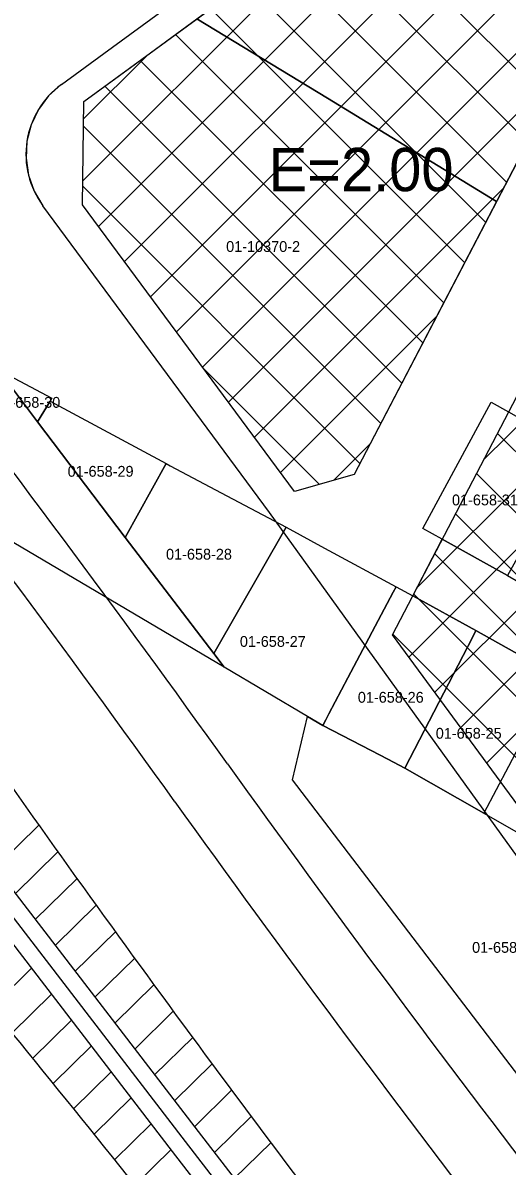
# Model space of a CAD drawing. Extents: x 413946 to 415528, y 4453939 to 4454944.
# Drawn here: x 415052.8 to 415097.6, y 4454103.2 to 4454209 of the extents above; entities that cross this region are included whole.
import ezdxf

# ---------------------------------------------------------------- set-up
doc = ezdxf.new("R2010")
doc.units = 0
for name, color, linetype in [('0_KADASTRO', 7, 'Continuous'), ('Level 27', 7, 'Continuous'), ('Level 28', 7, 'Continuous'), ('Level 30', 7, 'Continuous'), ('Level 34', 7, 'Continuous'), ('Level 53', 7, 'Continuous'), ('Level 62', 7, 'Continuous')]:
    doc.layers.add(name, color=color, linetype=linetype)

msp = doc.modelspace()

# ---------------------------------------------------------------- linework, layer by layer
at = {"layer": '0_KADASTRO'}
for points in [[(415068.9, 4454209.39), (415099.07, 4454231.46), (415109.07, 4454230.94), (415113.32, 4454224.57), (415096.61, 4454192.5), (415080.98, 4454202.05)], [(415058.31, 4454192.2), (415058.45, 4454201.75), (415063.21, 4454205.23), (415068.9, 4454209.39), (415080.98, 4454202.05), (415096.61, 4454192.5), (415083.45, 4454167.25), (415077.93, 4454165.65)], [(415042.13, 4454166.7), (415046.91, 4454181.65), (415050.5, 4454176.92), (415054.16, 4454172.11), (415062.27, 4454161.42), (415070.45, 4454150.67), (415071.41, 4454149.41)], [(415050.5, 4454176.92), (415055.49, 4454174.3), (415055.33, 4454174.03), (415054.16, 4454172.11)], [(415054.16, 4454172.11), (415055.33, 4454174.03), (415066.04, 4454168.26), (415062.27, 4454161.42)], [(415089.78, 4454162.24), (415096.12, 4454173.94), (415097.73, 4454173.02), (415104.06, 4454169.42), (415097.64, 4454157.88), (415091.59, 4454161.24)], [(415062.27, 4454161.42), (415066.04, 4454168.26), (415066.42, 4454168.05), (415071.66, 4454165.27), (415077.14, 4454162.36), (415070.45, 4454150.67)], [(415070.45, 4454150.67), (415077.14, 4454162.36), (415080.7, 4454160.43), (415087.32, 4454156.85), (415087.05, 4454156.35), (415082.85, 4454148.41), (415081.09, 4454145.08), (415080.81, 4454144.55), (415080.53, 4454144.02), (415079.14, 4454144.84), (415071.41, 4454149.41)], [(415088.87, 4454156), (415091.59, 4454161.24), (415097.64, 4454157.88), (415105, 4454153.63), (415112.36, 4454149.38), (415119.73, 4454145.12), (415127.03, 4454141.02), (415134.39, 4454136.88), (415132.92, 4454133.83), (415130.96, 4454132.45), (415124.37, 4454136.19), (415116.96, 4454140.33), (415109.54, 4454144.48), (415102.12, 4454148.64), (415094.71, 4454152.79)], [(415080.53, 4454144.02), (415080.81, 4454144.55), (415081.09, 4454145.08), (415082.85, 4454148.41), (415087.05, 4454156.35), (415087.32, 4454156.85), (415088.87, 4454156), (415094.71, 4454152.79), (415094.41, 4454152.21), (415088.12, 4454140.08), (415086.56, 4454140.9), (415085.01, 4454141.7)], [(415088.12, 4454140.08), (415094.41, 4454152.21), (415094.71, 4454152.79), (415102.12, 4454148.64), (415097.73, 4454140.21), (415095.44, 4454135.9)], [(415077.74, 4454138.99), (415079.14, 4454144.84), (415080.53, 4454144.02), (415085.01, 4454141.7), (415086.56, 4454140.9), (415088.12, 4454140.08), (415095.44, 4454135.9), (415101.8, 4454132.27), (415108.64, 4454122.97), (415110.01, 4454121.2), (415101.58, 4454108.95), (415116.51, 4454091.68), (415116.77, 4454089.86), (415112.15, 4454093.9), (415108.27, 4454098.99), (415100.47, 4454109.21)]]:
    msp.add_lwpolyline(points, close=True, dxfattribs=at)
at = {"layer": 'Level 27'}
for points in [[(415083.45, 4454167.25), (415077.93, 4454165.65), (415058.31, 4454192.2), (415058.45, 4454201.75)], [(415117.5, 4454122.97), (415108.64, 4454122.97), (415086.99, 4454152.41)]]:
    msp.add_lwpolyline(points, dxfattribs=at)
at = {"layer": 'Level 28'}
for p, q in [((415113.32, 4454224.57), (415083.45, 4454167.25)), ((415086.99, 4454152.41), (415116.34, 4454208.72))]:
    msp.add_line(p, q, dxfattribs=at)
msp.add_lwpolyline([(415058.45, 4454201.75), (415099.07, 4454231.46), (415109.07, 4454230.94), (415113.32, 4454224.57)], dxfattribs=at)
at = {"layer": 'Level 34'}
for p, q in [((415059.79, 4454190.19), (415100.96, 4454231.36)), ((415062.19, 4454186.94), (415106.33, 4454231.08)), ((415064.6, 4454183.69), (415110.18, 4454229.27)), ((415067, 4454180.44), (415112.44, 4454225.88)), ((415058.34, 4454194.4), (415085.4, 4454221.46)), ((415101.42, 4454201.73), (415083.25, 4454219.89)), ((415069.41, 4454177.18), (415109.54, 4454217.31)), ((415099.48, 4454198.01), (415079.98, 4454217.5)), ((415097.54, 4454194.29), (415076.72, 4454215.11)), ((415095.6, 4454190.57), (415073.45, 4454212.72)), ((415093.66, 4454186.85), (415070.18, 4454210.33)), ((415091.73, 4454183.13), (415066.92, 4454207.94)), ((415058.42, 4454200.14), (415064.33, 4454206.05)), ((415089.79, 4454179.41), (415063.65, 4454205.55)), ((415071.81, 4454173.93), (415103.38, 4454205.5)), ((415087.85, 4454175.69), (415060.38, 4454203.16)), ((415095.42, 4454168.58), (415128.98, 4454202.13)), ((415085.91, 4454171.97), (415058.41, 4454199.47)), ((415089.26, 4454156.77), (415131.23, 4454198.73)), ((415088.51, 4454150.35), (415133.49, 4454195.33)), ((415083.98, 4454168.25), (415058.33, 4454193.9)), ((415074.21, 4454170.68), (415097.23, 4454193.69)), ((415090.9, 4454147.09), (415135.74, 4454191.93)), ((415093.3, 4454143.83), (415138, 4454188.53)), ((415095.7, 4454140.57), (415140.25, 4454185.13)), ((415076.62, 4454167.42), (415091.08, 4454181.88)), ((415080.25, 4454166.32), (415069.45, 4454177.12)), ((415133.51, 4454134.24), (415096.7, 4454171.04)), ((415081.55, 4454166.7), (415084.92, 4454170.07)), ((415130.19, 4454131.9), (415094.77, 4454167.32)), ((415126.87, 4454129.57), (415092.83, 4454163.61)), ((415123.55, 4454127.23), (415090.89, 4454159.89)), ((415120.23, 4454124.89), (415088.95, 4454156.17)), ((415116.49, 4454122.97), (415087.01, 4454152.45))]:
    msp.add_line(p, q, dxfattribs=at)
at = {"layer": 'Level 53'}
for p, q in [((415050.25, 4454130.85), (415054.28, 4454134.79)), ((415052.09, 4454128.45), (415056.04, 4454132.32)), ((415053.93, 4454126.06), (415057.81, 4454129.85)), ((415055.78, 4454123.66), (415059.58, 4454127.39)), ((415057.62, 4454121.26), (415061.36, 4454124.93)), ((415059.46, 4454118.87), (415063.14, 4454122.47)), ((415049.87, 4454117.88), (415053.61, 4454121.55)), ((415061.3, 4454116.47), (415064.92, 4454120.02)), ((415051.78, 4454115.55), (415055.46, 4454119.15)), ((415063.14, 4454114.08), (415066.71, 4454117.58)), ((415053.68, 4454113.21), (415057.3, 4454116.75)), ((415055.59, 4454110.88), (415059.14, 4454114.36)), ((415064.98, 4454111.68), (415068.51, 4454115.13)), ((415066.82, 4454109.28), (415070.3, 4454112.7)), ((415057.49, 4454108.55), (415060.98, 4454111.96)), ((415068.66, 4454106.89), (415072.11, 4454110.26)), ((415059.38, 4454106.19), (415062.82, 4454109.56)), ((415061.26, 4454103.83), (415064.66, 4454107.17)), ((415070.51, 4454104.49), (415073.92, 4454107.83)), ((415072.35, 4454102.1), (415075.73, 4454105.41)), ((415063.14, 4454101.47), (415066.5, 4454104.77))]:
    msp.add_line(p, q, dxfattribs=at)
for points in [[(414985.28, 4454212.73), (414999.15, 4454194.86), (415013.4, 4454176.36), (415067.81, 4454105.53), (415090.75, 4454075.77)], [(414986.47, 4454213.65), (415000.34, 4454195.78), (415014.59, 4454177.28), (415069, 4454106.44), (415092, 4454076.61)], [(414984.1, 4454211.82), (414997.96, 4454193.94), (415012.21, 4454175.45), (415066.62, 4454104.61), (415089.51, 4454074.92)]]:
    msp.add_lwpolyline(points, dxfattribs=at)
for centre, start, end in [((416276.4, 4455004.51), 214.83939, 217.60731), ((413890.26, 4453166.45), 37.60731, 40.37724)]:
    msp.add_arc(centre, 1500, start, end, dxfattribs=at)
at = {"layer": 'Level 62'}
for points in [[(415060.3, 4454206.2), (415101.13, 4454236.06)], [(415056.36, 4454203.32), (415060.3, 4454206.2)], [(415056.35, 4454203.32), (415055.18, 4454202.27), (415054.24, 4454201.01), (415053.56, 4454199.59), (415053.17, 4454198.07), (415053.09, 4454196.5), (415053.31, 4454194.94), (415053.84, 4454193.46), (415054.64, 4454192.1)], [(415075.61, 4454163.73), (415054.64, 4454192.1)], [(415075.62, 4454163.73), (415054.65, 4454192.1)], [(415107.12, 4454119.97), (415075.61, 4454163.73)], [(415107.12, 4454119.97), (415075.62, 4454163.73)]]:
    msp.add_lwpolyline(points, dxfattribs=at)
for centre, radius, start, end in [((415061.08, 4454196.86), 8, 126.1845, 216.4666), ((413838.63, 4453256), 1517.5, 35.65019, 37.60731), ((413838.63, 4453256), 1511.5, 35.65019, 37.60731), ((416276.4, 4455004.51), 1482.5, 215.65019, 217.60731), ((416276.4, 4455004.51), 1488.5, 215.65019, 217.60731)]:
    msp.add_arc(centre, radius, start, end, dxfattribs=at)

# ---------------------------------------------------------------- texts
at = {"layer": '0_KADASTRO'}
for s, p in [('01-10370-2', (415071.6, 4454187.83)), ('01-658-30', (415050.16, 4454173.41)), ('01-658-29', (415056.94, 4454167.03)), ('01-658-31', (415092.49, 4454164.38)), ('01-658-28', (415066.04, 4454159.36)), ('01-658-27', (415072.87, 4454151.29)), ('01-658-26', (415083.78, 4454146.12)), ('01-658-25', (415090.99, 4454142.79)), ('01-658-54', (415094.35, 4454122.98))]:
    msp.add_text(s, height=1, dxfattribs=at).set_placement(p)
at = {"layer": 'Level 30'}
msp.add_text('E=2.00', height=4, dxfattribs=at).set_placement((415075.53, 4454193.45))

doc.saveas('drawing.dxf')
